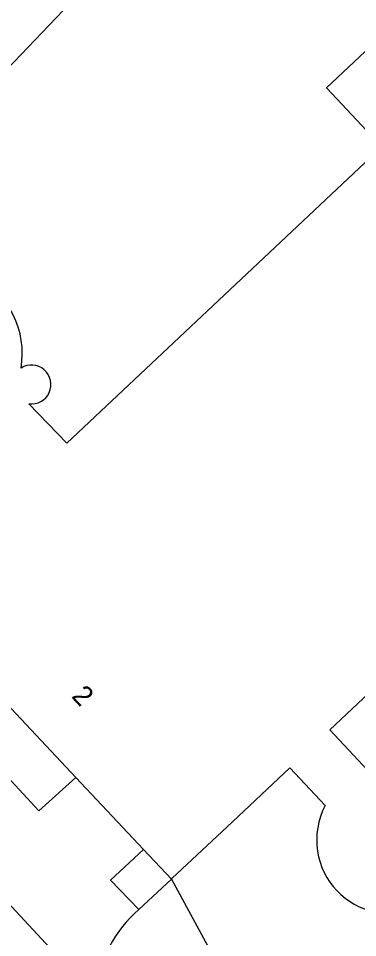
# Model space of a CAD drawing. Extents: x 162347 to 162868, y 381221 to 381813.
# Drawn here: x 162671.98 to 162688.9, y 381375.9 to 381421.73 of the extents above; entities that cross this region are included whole.
import ezdxf

# ---------------------------------------------------------------- set-up
doc = ezdxf.new("R2010")
doc.units = 0
for name, color, linetype in [('IMGEO_Pand', 7, 'Continuous'), ('IMGEO_Pand_nummerreeks', 7, 'Continuous'), ('IMGEO_Rijbaan_lokaal_open', 7, 'Continuous'), ('IMGEO_Voetpad_open', 7, 'Continuous')]:
    doc.layers.add(name, color=color, linetype=linetype)

msp = doc.modelspace()

# ---------------------------------------------------------------- linework, layer by layer
at = {"layer": 'IMGEO_Pand'}
for points in [[(162687.662, 381431.106), (162689.381, 381429.276), (162685.836, 381425.945), (162690.379, 381421.109), (162687.343, 381418.257), (162690.103, 381415.319), (162674.389, 381400.557), (162672.5, 381402.517)], [(162689.397, 381384.258), (162687.52, 381386.257), (162703.408, 381401.193), (162706.22, 381398.189), (162709.224, 381401.003), (162713.77, 381396.149), (162717.216, 381399.452), (162719.263, 381397.26), (162721.872, 381399.698), (162719.898, 381401.952), (162723.279, 381405.142), (162715.93, 381412.961), (162720.044, 381416.828), (162706.964, 381430.752)], [(162670.853, 381388.128), (162674.848, 381383.885)], [(162679.612, 381378.824), (162679.651, 381378.86), (162682.371, 381381.417), (162685.512, 381384.369), (162687.282, 381382.485)], [(162674.848, 381383.885), (162678.224, 381380.299)], [(162678.224, 381380.299), (162679.612, 381378.824)]]:
    msp.add_lwpolyline(points, dxfattribs=at)
for centre, radius, start, end in [((162667.859, 381405.019), 4.316, 350.2875, 135.712), ((162672.637, 381403.476), 0.969, 261.85, 122.7626), ((162690.52, 381380.77), 3.664, 188.672, 107.8491), ((162690.53, 381380.769), 3.673, 152.1478, 188.6244)]:
    msp.add_arc(centre, radius, start, end, dxfattribs=at)
at = {"layer": 'IMGEO_Rijbaan_lokaal_open'}
for points in [[(162660.491, 381389.452), (162675.857, 381372.908)], [(162670.853, 381388.128), (162669.056, 381386.485), (162673.006, 381382.219), (162674.848, 381383.885)], [(162678.224, 381380.299), (162676.576, 381378.761), (162677.994, 381377.31)], [(162677.776, 381377.106), (162677.994, 381377.31)]]:
    msp.add_lwpolyline(points, dxfattribs=at)
msp.add_arc((162681.873, 381372.696), 6.019, 132.8883, 177.9793, dxfattribs=at)
at = {"layer": 'IMGEO_Voetpad_open'}
for points in [[(162653.457, 381400.36), (162654.072, 381401.064), (162662.676, 381410.063), (162681.901, 381430.17), (162683.091, 381431.065), (162687.662, 381431.106)], [(162677.994, 381377.31), (162679.612, 381378.824)], [(162679.612, 381378.824), (162681.623, 381375.112), (162679.276, 381372.779)]]:
    msp.add_lwpolyline(points, dxfattribs=at)

# ---------------------------------------------------------------- texts
at = {"layer": 'IMGEO_Pand_nummerreeks'}
msp.add_text('2', height=1, rotation=313.2123, dxfattribs=at).set_placement((162674.587, 381387.909))

doc.saveas('drawing.dxf')
